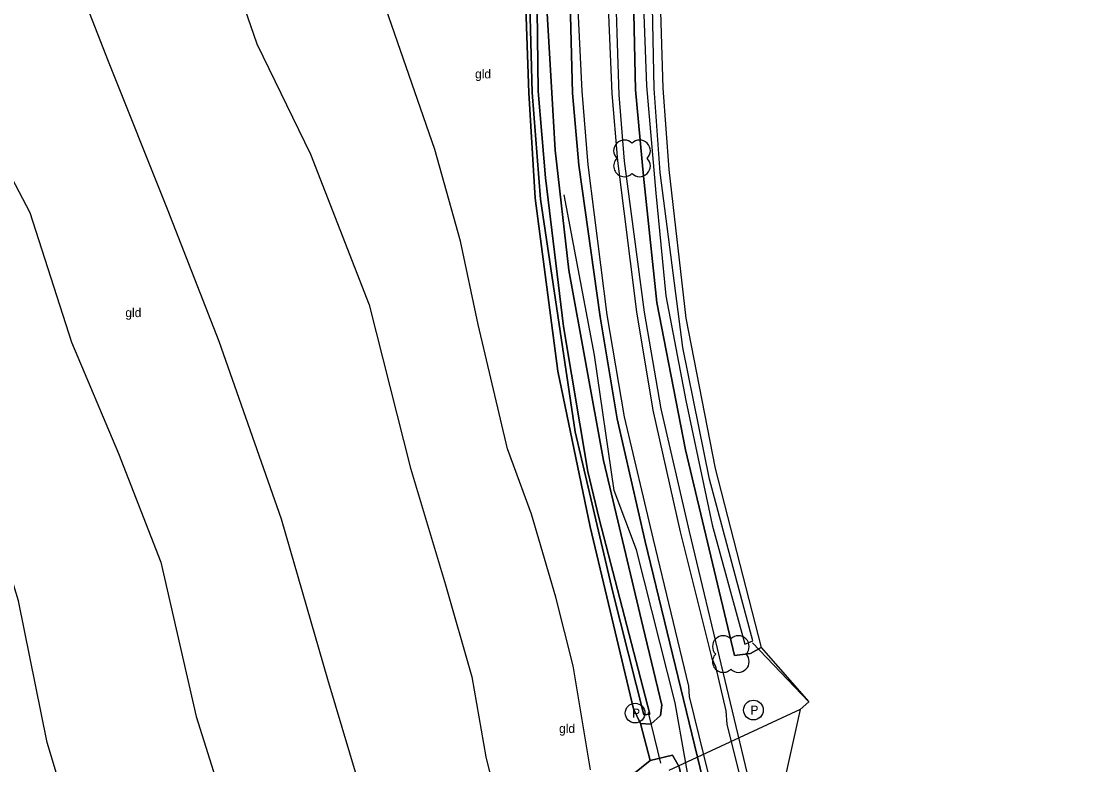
# Model space of a CAD drawing. Extents: x 154825 to 158680, y 370717 to 378075.
# Drawn here: x 157001.4 to 157121.2, y 374582.3 to 374665.4 of the extents above; entities that cross this region are included whole.
import ezdxf

# ---------------------------------------------------------------- set-up
doc = ezdxf.new("R2010")
doc.units = 0
for name, color, linetype in [('boom', 7, 'Continuous'), ('cultuurscheiding', 7, 'Continuous'), ('duiker lijn', 7, 'Continuous'), ('grasland_productiegrasl(vs)', 7, 'Continuous'), ('hoogteverschillijn', 7, 'Continuous'), ('insteek sloot', 7, 'Continuous'), ('maaiveldlijn algemeen - bomenrij', 7, 'Continuous'), ('maaiveldlijn algemeen - gesloten verharding', 7, 'Continuous'), ('maaiveldlijn algemeen - onverhard', 7, 'Continuous'), ('paal', 7, 'Continuous'), ('Sloot bodem', 7, 'Continuous'), ('vlak_Grasland', 7, 'Continuous'), ('vlak_Grazige_vegetatie', 7, 'Continuous')]:
    doc.layers.add(name, color=color, linetype=linetype)

msp = doc.modelspace()

# ---------------------------------------------------------------- linework, layer by layer
at = {"layer": 'boom'}
for centre, start, end in [((157068.78, 374650.94), 45, 225), ((157070.48, 374650.94), 315, 135), ((157068.78, 374649.24), 134.7431, 315), ((157070.48, 374649.24), 225, 45), ((157079.83, 374595.53), 45, 225), ((157081.52, 374595.53), 315, 135), ((157079.83, 374593.84), 134.7431, 315), ((157081.52, 374593.84), 225, 45)]:
    msp.add_arc(centre, 1.2, start, end, dxfattribs=at)
at = {"layer": 'cultuurscheiding'}
msp.add_lwpolyline([(157070.58, 374586.92), (157071.67, 374582.79)], dxfattribs=at)
at = {"layer": 'duiker lijn'}
for points in [[(157089.39, 374589.34), (157083.08, 374595.94)], [(157088.43, 374588.5), (157073.76, 374581.67)], [(157072.87, 374582.48), (157071.49, 374588.16)]]:
    msp.add_lwpolyline(points, dxfattribs=at)
at = {"layer": 'hoogteverschillijn'}
for points in [[(157038.96, 374580.76), (157035.62, 374591.84), (157030.46, 374609.78), (157023.51, 374629.61), (157017.73, 374644.4), (157011.13, 374660.93), (157005.77, 374674.71), (157000.92, 374685.97), (156995.94, 374697.18), (156991.43, 374707.2), (156986.97, 374716.65), (157000.39, 374724.83), (157005.28, 374714.64), (157010.81, 374702.55), (157016.48, 374691.18), (157023.59, 374674.78), (157027.72, 374662.89), (157033.7, 374650.55), (157040.25, 374633.71), (157044.87, 374615.48), (157048.78, 374602.43), (157051.72, 374592.13), (157053.3, 374583.19), (157055.09, 374575.94)], [(157007.35, 374574.52), (157004.28, 374584.81), (157001.06, 374600.62), (156997.43, 374612.52), (156993.12, 374623.36), (156988.52, 374636.71), (156984.06, 374648.01), (156978.35, 374662.86), (156973.95, 374673.05), (156969.47, 374682.82), (156964.83, 374692.96), (156960.8, 374701.84), (156972.64, 374709.34), (156976.64, 374699.84), (156981.27, 374688.03), (156987.35, 374676.22), (156992.76, 374663.49), (156997.39, 374653.41), (157002.33, 374644.02), (157007, 374629.53), (157012.25, 374617.09), (157016.98, 374604.97), (157020.93, 374587.71), (157025.42, 374573.42)], [(157064.99, 374581.73), (157063.07, 374593.37), (157061.13, 374601.03), (157058.39, 374610.34), (157055.72, 374617.63), (157052.44, 374631.52), (157050.48, 374640.85), (157047.61, 374651.09), (157042.15, 374666.78)]]:
    msp.add_lwpolyline(points, dxfattribs=at)
at = {"layer": 'insteek sloot'}
for points in [[(157057.47, 374675.45), (157058.09, 374657.43), (157058.82, 374645.64), (157061.34, 374626.29), (157064.95, 374608.9), (157069.78, 374588.55), (157070.58, 374586.92), (157071.75, 374586.87), (157072.82, 374587.83), (157072.96, 374588.96), (157070.88, 374597.66), (157066.44, 374616.33), (157062.57, 374637.61), (157061.04, 374651.02), (157060.69, 374657.42)], [(157070.04, 374657.76), (157069.65, 374674.84)], [(157060.69, 374657.42), (157059.75, 374673.29)], [(157072.67, 374671.42), (157073.07, 374657.93), (157073.74, 374648.85), (157075.66, 374632.24), (157078.91, 374615.41), (157084.06, 374595.42), (157082.86, 374594.75), (157081.08, 374594.51), (157075.61, 374617.52), (157072.41, 374633.97), (157070.93, 374648.1), (157070.04, 374657.76)], [(157074.92, 374582.1), (157074.15, 374583.37), (157071.67, 374582.79), (157068.96, 374580.6), (157070.27, 374578.05), (157072.98, 374579.07), (157075.3, 374580.26), (157074.92, 374582.1)]]:
    msp.add_lwpolyline(points, dxfattribs=at)
at = {"layer": 'maaiveldlijn algemeen - bomenrij'}
msp.add_lwpolyline([(157118.53, 374405.92), (157111.58, 374433.22), (157108.05, 374448.91), (157105.1, 374460.43), (157103.77, 374470.22), (157100.05, 374480.99), (157098.14, 374488.99), (157095.28, 374503.62), (157092.45, 374515.42), (157089.36, 374524.86), (157086.95, 374534.65), (157079.8, 374563.54), (157078.66, 374571.91), (157076.62, 374577.01), (157074.45, 374589.23), (157070.14, 374606.33), (157067.65, 374612.96), (157065.45, 374628.09), (157062.04, 374646.03)], dxfattribs=at)
at = {"layer": 'maaiveldlijn algemeen - gesloten verharding'}
for points in [[(157076.3, 374786.14), (157074.69, 374769.95), (157073.05, 374753.53), (157072.78, 374752.19), (157072.3, 374750.35), (157070.61, 374733.34), (157069.35, 374719.62), (157067.68, 374699.48), (157066.8, 374682.34), (157066.9, 374668.81), (157067.39, 374657.35), (157068, 374649.83), (157070.13, 374632.94), (157071.96, 374621.96), (157075.01, 374608.36), (157078.55, 374594.19), (157078.95, 374593.31), (157080.1, 374588.33), (157080.23, 374586.86), (157082.61, 374577.26)], [(157078.83, 374578.74), (157076.06, 374589.95), (157075.99, 374591.1), (157072.03, 374607.49), (157068.8, 374621.2), (157066.84, 374632.59), (157064.72, 374649.38), (157064.06, 374657.59), (157063.59, 374667.48)]]:
    msp.add_lwpolyline(points, dxfattribs=at)
at = {"layer": 'maaiveldlijn algemeen - onverhard'}
for points in [[(157083.58, 374576.96), (157076.06, 374608.4), (157072.88, 374622.09), (157071.04, 374632.91), (157068.79, 374649.78), (157068.18, 374657.2), (157067.72, 374672.26), (157068.03, 374687.12), (157068.93, 374701.86), (157070.45, 374719.51), (157071.94, 374735.96), (157073.65, 374750.68), (157075.15, 374767.55), (157075.81, 374773.83), (157076.93, 374779.44), (157081.05, 374780.18), (157081.18, 374782.48), (157077.5, 374785.23), (157078.64, 374798.87), (157079.94, 374811.96), (157081.69, 374829.71), (157083.08, 374846.22), (157084.32, 374861.01), (157086.22, 374883.11)], [(157121.21, 374404.51), (157120.21, 374406.95), (157114.99, 374428.08), (157106.67, 374462.61), (157100.59, 374486.72), (157095.18, 374509.14), (157089.31, 374531.67), (157083.93, 374553.68), (157078.79, 374575.64), (157071.1, 374607.28), (157067.97, 374620.96), (157066.08, 374632.38), (157063.68, 374649.32), (157062.98, 374657.36), (157062.48, 374676.18), (157062.93, 374692.51), (157064.24, 374710.01), (157065.87, 374725.09), (157067.06, 374736.7), (157067.34, 374742.42)]]:
    msp.add_lwpolyline(points, dxfattribs=at)
at = {"layer": 'paal'}
for centre in [(157083.2, 374588.43), (157069.98, 374588.09)]:
    msp.add_circle(centre, 1.1, dxfattribs=at)
at = {"layer": 'Sloot bodem'}
for points in [[(157072.09, 374657.88), (157071.74, 374676.24), (157072.14, 374694.91), (157073.64, 374715.09), (157076.37, 374738.86), (157078.6, 374760.1), (157080.44, 374778.23), (157079.64, 374778.33), (157076.91, 374752.61), (157074.6, 374728.77), (157071.83, 374703.2), (157070.92, 374686.46), (157070.74, 374672.15), (157071.24, 374658.18), (157072.3, 374646.2), (157073.4, 374634.74), (157075.64, 374623.01), (157078.59, 374609.14), (157082.25, 374595.78), (157083.13, 374596.15), (157078.3, 374614.22), (157075.32, 374628.95), (157072.78, 374648.5), (157072.09, 374657.88)], [(157058.47, 374657.46), (157058.06, 374672.92), (157058.56, 374690.83), (157059.64, 374709.69), (157061.53, 374731.25), (157064, 374757.26), (157064.37, 374757.25), (157062.54, 374735.73), (157060.77, 374714.65), (157059.37, 374695.7), (157058.9, 374678.87), (157059.13, 374657.58), (157059.98, 374647.9), (157061.99, 374631.28), (157064.69, 374615.09), (157065.98, 374609.81), (157071.63, 374587.96), (157070.94, 374587.89), (157067.48, 374601.62), (157063.28, 374619.54), (157059.41, 374645.54), (157058.47, 374657.46)]]:
    msp.add_lwpolyline(points, dxfattribs=at)
at = {"layer": 'vlak_Grasland'}
msp.add_lwpolyline([(157057.47, 374675.45), (157058.09, 374657.43), (157058.82, 374645.64), (157061.34, 374626.29), (157064.95, 374608.9), (157069.78, 374588.55), (157070.58, 374586.92), (157071.67, 374582.79), (157068.96, 374580.6)], dxfattribs=at)
at = {"layer": 'vlak_Grazige_vegetatie'}
for points in [[(157078.59, 374609.14), (157082.25, 374595.78), (157083.13, 374596.15), (157078.3, 374614.22), (157075.32, 374628.95), (157072.78, 374648.5), (157072.09, 374657.88), (157071.74, 374676.24), (157072.14, 374694.91), (157073.64, 374715.09), (157076.37, 374738.86), (157078.6, 374760.1), (157080.44, 374778.23), (157079.64, 374778.33), (157076.91, 374752.61), (157074.6, 374728.77), (157071.83, 374703.2), (157070.92, 374686.46), (157070.74, 374672.15), (157071.24, 374658.18), (157072.3, 374646.2), (157073.4, 374634.74), (157075.64, 374623.01)], [(157067.48, 374601.62), (157070.94, 374587.89), (157071.63, 374587.96), (157065.98, 374609.81), (157064.69, 374615.09), (157061.99, 374631.28), (157059.98, 374647.9), (157059.13, 374657.58), (157058.9, 374678.87), (157059.37, 374695.7), (157060.77, 374714.65), (157062.54, 374735.73), (157064.37, 374757.25), (157064, 374757.26), (157061.53, 374731.25), (157059.64, 374709.69), (157058.56, 374690.83), (157058.06, 374672.92), (157058.47, 374657.46), (157059.41, 374645.54), (157063.28, 374619.54)], [(157074.15, 374583.37), (157074.92, 374582.1), (157075.3, 374580.26), (157072.98, 374579.07), (157070.27, 374578.05), (157068.96, 374580.6), (157071.67, 374582.79)]]:
    msp.add_lwpolyline(points, close=True, dxfattribs=at)
for points in [[(156990.57, 374730.49), (157007.61, 374742.48), (157026.75, 374755.54), (157036.01, 374761.41), (157044.62, 374765.16), (157053.23, 374767.29), (157058.79, 374767.5), (157058.83, 374766.07), (157068.78, 374756.01), (157067.34, 374742.42), (157067.06, 374736.7), (157065.87, 374725.09), (157064.24, 374710.01), (157062.93, 374692.51), (157062.48, 374676.18), (157062.98, 374657.36), (157063.68, 374649.32), (157066.08, 374632.38), (157067.97, 374620.96), (157071.1, 374607.28), (157078.79, 374575.64)], [(157059.75, 374673.29), (157060.69, 374657.42), (157061.04, 374651.02), (157062.57, 374637.61), (157066.44, 374616.33), (157070.88, 374597.66), (157072.96, 374588.96), (157072.82, 374587.83), (157071.75, 374586.87), (157070.58, 374586.92), (157069.78, 374588.55), (157064.95, 374608.9), (157061.34, 374626.29), (157058.82, 374645.64), (157058.09, 374657.43), (157057.47, 374675.45)], [(157072.67, 374671.42), (157073.07, 374657.93), (157073.74, 374648.85), (157075.66, 374632.24), (157078.91, 374615.41), (157084.06, 374595.42), (157082.86, 374594.75), (157081.08, 374594.51), (157075.61, 374617.52), (157072.41, 374633.97), (157070.93, 374648.1), (157070.04, 374657.76), (157069.65, 374674.84)], [(157069.65, 374674.84), (157070.04, 374657.76), (157070.93, 374648.1), (157072.41, 374633.97), (157075.61, 374617.52), (157081.08, 374594.51), (157082.86, 374594.75), (157084.06, 374595.42), (157089.39, 374589.34), (157088.43, 374588.5), (157086.35, 374579.12)], [(157074.92, 374582.1), (157074.15, 374583.37), (157071.67, 374582.79), (157070.58, 374586.92), (157071.75, 374586.87), (157072.82, 374587.83), (157072.96, 374588.96), (157070.88, 374597.66), (157066.44, 374616.33), (157062.57, 374637.61), (157061.04, 374651.02), (157060.69, 374657.42), (157059.75, 374673.29)], [(157083.58, 374576.96), (157076.06, 374608.4), (157072.88, 374622.09), (157071.04, 374632.91), (157068.79, 374649.78), (157068.18, 374657.2), (157067.72, 374672.26)]]:
    msp.add_lwpolyline(points, dxfattribs=at)

# ---------------------------------------------------------------- texts
at = {"layer": 'grasland_productiegrasl(vs)'}
for p in [(157052.09, 374659.03), (157013.01, 374632.35), (157061.48, 374585.87)]:
    msp.add_text('gld', height=1, dxfattribs=at).set_placement(p)
at = {"layer": 'paal'}
for p in [(157069.65, 374587.59), (157082.87, 374587.93)]:
    msp.add_text('P', height=1, dxfattribs=at).set_placement(p)

doc.saveas('drawing.dxf')
